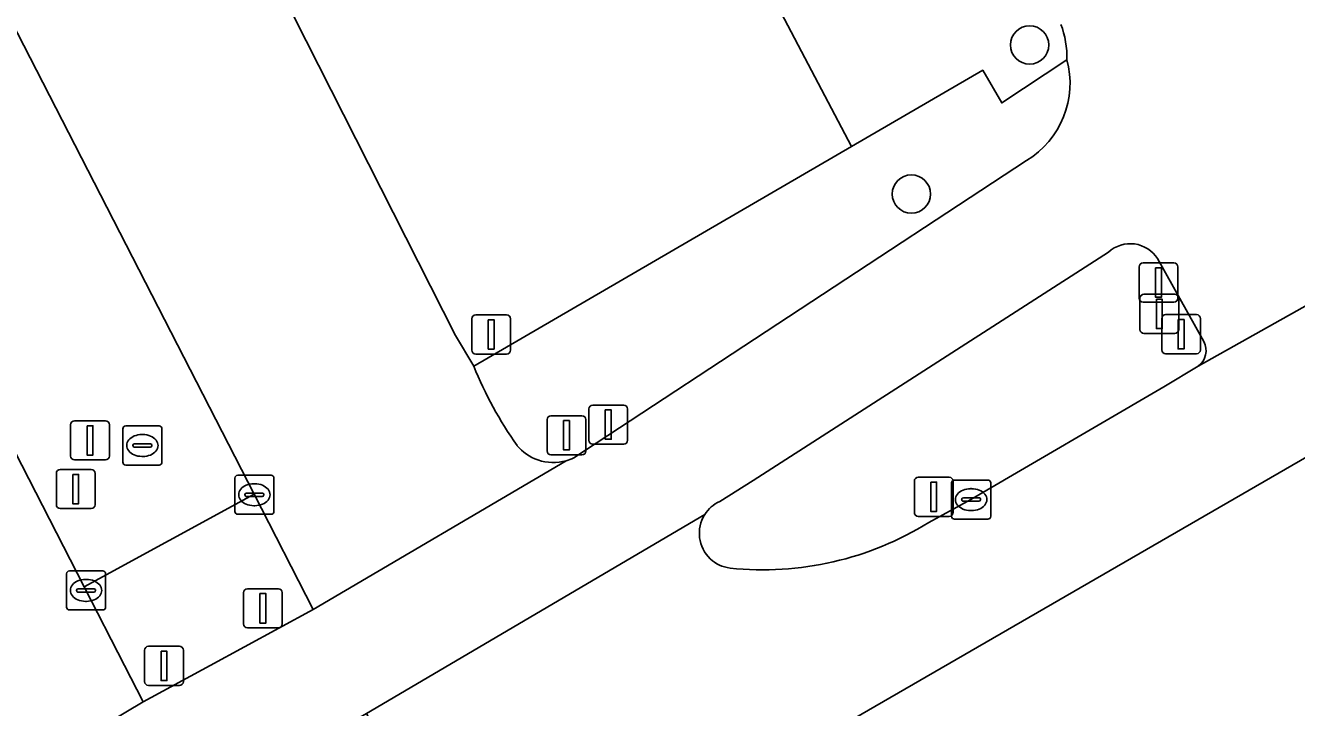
# Model space of a CAD drawing. Extents: x 158455 to 159797, y 387218 to 388672.
# Drawn here: x 159279.41 to 159311.89, y 387498.92 to 387516.35 of the extents above; entities that cross this region are included whole.
import ezdxf

# ---------------------------------------------------------------- set-up
doc = ezdxf.new("R2010")
doc.units = 0
for name, color, linetype in [('IMGEO_Berm_groen', 7, 'Continuous'), ('IMGEO_Boom', 7, 'Continuous'), ('IMGEO_Drukknoppaal', 7, 'Continuous'), ('IMGEO_Fietspad_gesloten', 7, 'Continuous'), ('IMGEO_Kolk', 7, 'Continuous'), ('IMGEO_Lichtmast', 7, 'Continuous'), ('IMGEO_Rijbaan_lokaal_gesloten', 7, 'Continuous'), ('IMGEO_Rioolput', 7, 'Continuous'), ('IMGEO_Verkeersbordpaal', 7, 'Continuous'), ('IMGEO_Verkeerseiland_groen', 7, 'Continuous'), ('IMGEO_Verkeersregelinstallatiepaal', 7, 'Continuous'), ('IMGEO_Voetpad_open', 7, 'Continuous')]:
    doc.layers.add(name, color=color, linetype=linetype)

msp = doc.modelspace()

# ---------------------------------------------------------------- linework, layer by layer
at = {"layer": 'IMGEO_Berm_groen'}
for points in [[(159257.401, 387572.99), (159262.954, 387562.114), (159281.181, 387526.636), (159290.398, 387508.43), (159290.867, 387507.646), (159300.525, 387513.26), (159292.149, 387529.173), (159290.67, 387528.651), (159288.784, 387528.369), (159288.108, 387528.144), (159287.312, 387528.045), (159286.124, 387528.211), (159285.386, 387528.523), (159284.729, 387528.982), (159283.957, 387529.9), (159282.59, 387532.757), (159281.857, 387534.952), (159192.571, 387706.958)], [(159192.571, 387706.958), (159281.857, 387534.952), (159282.59, 387532.757), (159283.957, 387529.9), (159284.729, 387528.982), (159285.386, 387528.523), (159286.124, 387528.211), (159287.312, 387528.045), (159288.108, 387528.144), (159288.784, 387528.369), (159290.67, 387528.651), (159292.149, 387529.173), (159300.525, 387513.26), (159303.873, 387515.206), (159304.361, 387514.372), (159306.027, 387515.476)]]:
    msp.add_lwpolyline(points, dxfattribs=at)
msp.add_lwpolyline([(159265.464, 387542.921), (159260.903, 387540.888), (159277.722, 387508.227), (159280.917, 387502.005), (159285.257, 387504.376)], close=True, dxfattribs=at)
msp.add_arc((159303.601, 387515.521), 2.426, 358.938, 20.6864, dxfattribs=at)
at = {"layer": 'IMGEO_Boom'}
for centre in [(159305.072, 387515.852), (159302.051, 387512.043)]:
    msp.add_circle(centre, 0.489, dxfattribs=at)
at = {"layer": 'IMGEO_Drukknoppaal'}
for p, q in [((159307.971, 387510.282), (159308.761, 387510.282)), ((159308.761, 387510.282), (159307.971, 387510.282)), ((159307.871, 387509.382), (159307.871, 387510.182)), ((159307.871, 387510.182), (159307.871, 387509.382)), ((159308.861, 387510.182), (159308.861, 387509.382)), ((159308.861, 387509.382), (159308.861, 387510.182)), ((159308.761, 387509.282), (159307.971, 387509.282)), ((159307.971, 387509.282), (159308.761, 387509.282)), ((159293.81, 387505.753), (159293.81, 387506.553)), ((159293.81, 387506.553), (159293.81, 387505.753)), ((159293.91, 387506.653), (159294.7, 387506.653)), ((159294.7, 387506.653), (159293.91, 387506.653)), ((159294.8, 387506.553), (159294.8, 387505.753)), ((159294.8, 387505.753), (159294.8, 387506.553)), ((159294.7, 387505.653), (159293.91, 387505.653)), ((159293.91, 387505.653), (159294.7, 387505.653))]:
    msp.add_line(p, q, dxfattribs=at)
for points in [[(159308.291, 387510.157), (159308.441, 387510.157), (159308.441, 387509.407), (159308.291, 387509.407), (159308.291, 387510.157)], [(159294.23, 387506.528), (159294.38, 387506.528), (159294.38, 387505.778), (159294.23, 387505.778), (159294.23, 387506.528)]]:
    msp.add_lwpolyline(points, dxfattribs=at)
for centre, start, end in [((159307.971, 387510.182), 90, 180), ((159307.971, 387510.182), 90, 180), ((159308.761, 387510.182), 0, 90), ((159308.761, 387510.182), 360, 90), ((159307.971, 387509.382), 180, 270), ((159307.971, 387509.382), 180, 270), ((159308.761, 387509.382), 270, 0), ((159308.761, 387509.382), 270, 0), ((159293.91, 387506.553), 90, 180), ((159293.91, 387506.553), 90, 180), ((159294.7, 387506.553), 0, 90), ((159294.7, 387506.553), 360, 90), ((159293.91, 387505.753), 180, 270), ((159293.91, 387505.753), 180, 270), ((159294.7, 387505.753), 270, 0), ((159294.7, 387505.753), 270, 0)]:
    msp.add_arc(centre, 0.1, start, end, dxfattribs=at)
at = {"layer": 'IMGEO_Fietspad_gesloten'}
for points in [[(159309.383, 387507.643), (159312.253, 387509.26), (159314.835, 387510.688), (159312.764, 387514.577)], [(159304.995, 387512.898), (159293.422, 387505.304)], [(159297.154, 387504.19), (159298.012, 387504.729), (159307.09, 387510.562)], [(159308.342, 387510.393), (159309.522, 387508.277)], [(159293.23, 387505.231), (159286.768, 387501.433), (159284.13, 387500), (159282.423, 387499.073), (159276.843, 387495.751), (159272.1, 387493.043), (159261.571, 387487.033)], [(159276.777, 387492.216), (159283.843, 387496.308), (159288.132, 387498.776), (159296.77, 387503.856)]]:
    msp.add_lwpolyline(points, dxfattribs=at)
for centre, radius, start, end in [((159303.601, 387515.521), 2.426, 358.938, 20.6864), ((159303.783, 387514.879), 2.322, 301.456, 14.9106), ((159307.644, 387509.947), 0.828, 32.5721, 132.0528), ((159309.075, 387508.043), 0.505, 307.6167, 27.6512), ((159292.916, 387506.346), 1.158, 285.7308, 295.9037), ((159297.526, 387503.374), 0.896, 114.5247, 147.5083)]:
    msp.add_arc(centre, radius, start, end, dxfattribs=at)
at = {"layer": 'IMGEO_Kolk'}
for p, q in [((159284.762, 387503.936), (159284.762, 387504.788)), ((159284.837, 387504.862), (159285.689, 387504.862)), ((159285.763, 387504.788), (159285.763, 387503.936)), ((159303.152, 387504.737), (159304.004, 387504.737)), ((159285.064, 387504.405), (159285.462, 387504.405)), ((159285.25, 387504.642), (159285.275, 387504.642)), ((159303.077, 387503.811), (159303.077, 387504.663)), ((159303.565, 387504.517), (159303.59, 387504.517)), ((159304.078, 387504.663), (159304.078, 387503.811)), ((159285.021, 387504.356), (159285.021, 387504.368)), ((159285.459, 387504.319), (159285.061, 387504.319)), ((159285.273, 387504.082), (159285.248, 387504.082)), ((159285.505, 387504.368), (159285.505, 387504.356)), ((159303.336, 387504.231), (159303.336, 387504.243)), ((159303.774, 387504.194), (159303.376, 387504.194)), ((159303.379, 387504.28), (159303.777, 387504.28)), ((159303.82, 387504.243), (159303.82, 387504.231)), ((159285.689, 387503.862), (159284.837, 387503.862)), ((159303.588, 387503.957), (159303.563, 387503.957)), ((159304.004, 387503.737), (159303.152, 387503.737)), ((159280.461, 387501.492), (159280.461, 387502.344)), ((159280.536, 387502.418), (159281.388, 387502.418)), ((159280.949, 387502.198), (159280.974, 387502.198)), ((159281.462, 387502.344), (159281.462, 387501.492)), ((159280.72, 387501.912), (159280.72, 387501.924)), ((159281.158, 387501.875), (159280.76, 387501.875)), ((159280.763, 387501.961), (159281.161, 387501.961)), ((159281.204, 387501.924), (159281.204, 387501.912)), ((159280.972, 387501.638), (159280.947, 387501.638)), ((159281.388, 387501.418), (159280.536, 387501.418))]:
    msp.add_line(p, q, dxfattribs=at)
for points in [[(159284.762, 387503.936), (159284.762, 387504.788)], [(159284.837, 387504.862), (159285.689, 387504.862)], [(159285.763, 387504.788), (159285.763, 387503.936)], [(159303.152, 387504.737), (159304.004, 387504.737)], [(159303.077, 387503.811), (159303.077, 387504.663)], [(159304.078, 387504.663), (159304.078, 387503.811)], [(159285.689, 387503.862), (159284.837, 387503.862)], [(159304.004, 387503.737), (159303.152, 387503.737)], [(159280.461, 387501.492), (159280.461, 387502.344)], [(159280.536, 387502.418), (159281.388, 387502.418)], [(159281.462, 387502.344), (159281.462, 387501.492)], [(159281.388, 387501.418), (159280.536, 387501.418)]]:
    msp.add_lwpolyline(points, dxfattribs=at)
for centre, radius, start, end in [((159284.839, 387504.786), 0.0765, 91.552, 178.448), ((159284.839, 387504.786), 0.0765, 91.552, 178.448), ((159285.687, 387504.786), 0.0765, 1.552, 88.448), ((159285.687, 387504.786), 0.0765, 1.552, 88.448), ((159303.154, 387504.661), 0.0765, 91.552, 178.448), ((159303.154, 387504.661), 0.0765, 91.552, 178.448), ((159304.002, 387504.661), 0.0765, 1.552, 88.448), ((159304.002, 387504.661), 0.0765, 1.552, 88.448), ((159285.061, 387504.365), 0.0403, 85.8775, 175.7526), ((159285.466, 387504.367), 0.0386, 1.7309, 96.639), ((159285.058, 387504.355), 0.0366, 178.938, 274.7102), ((159285.462, 387504.362), 0.043, 264.8664, 352.4533), ((159303.376, 387504.24), 0.0403, 85.8775, 175.7526), ((159303.373, 387504.23), 0.0366, 178.938, 274.7102), ((159303.777, 387504.237), 0.043, 264.8664, 352.4533), ((159303.781, 387504.242), 0.0386, 1.7309, 96.639), ((159284.839, 387503.938), 0.0765, 181.552, 268.448), ((159284.839, 387503.938), 0.0765, 181.552, 268.448), ((159285.687, 387503.938), 0.0765, 271.552, 358.448), ((159285.687, 387503.938), 0.0765, 271.552, 358.448), ((159303.154, 387503.813), 0.0765, 181.552, 268.448), ((159303.154, 387503.813), 0.0765, 181.552, 268.448), ((159304.002, 387503.813), 0.0765, 271.552, 358.448), ((159304.002, 387503.813), 0.0765, 271.552, 358.448), ((159280.538, 387502.342), 0.0765, 91.552, 178.448), ((159280.538, 387502.342), 0.0765, 91.552, 178.448), ((159281.386, 387502.342), 0.0765, 1.552, 88.448), ((159281.386, 387502.342), 0.0765, 1.552, 88.448), ((159280.76, 387501.921), 0.0403, 85.8775, 175.7526), ((159280.757, 387501.911), 0.0366, 178.938, 274.7102), ((159281.161, 387501.918), 0.043, 264.8664, 352.4533), ((159281.165, 387501.923), 0.0386, 1.7309, 96.639), ((159280.538, 387501.494), 0.0765, 181.552, 268.448), ((159280.538, 387501.494), 0.0765, 181.552, 268.448), ((159281.386, 387501.494), 0.0765, 271.552, 358.448), ((159281.386, 387501.494), 0.0765, 271.552, 358.448)]:
    msp.add_arc(centre, radius, start, end, dxfattribs=at)
for centre, major_axis, ratio, start_param, end_param in [((159285.249, 387504.362), (-0.387, 0.002), 0.722429, 4.712389, 7.853982), ((159285.274, 387504.362), (-0.39, 0.002), 0.717154, 1.570796, 4.712389), ((159303.564, 387504.237), (-0.387, 0.002), 0.722429, 4.712389, 7.853982), ((159303.589, 387504.237), (-0.39, 0.002), 0.717154, 1.570796, 4.712389), ((159280.948, 387501.918), (-0.387, 0.002), 0.722429, 4.712389, 7.853982), ((159280.973, 387501.918), (-0.39, 0.002), 0.717154, 1.570796, 4.712389)]:
    msp.add_ellipse(centre, major_axis=major_axis, ratio=ratio, start_param=start_param, end_param=end_param, dxfattribs=at)
at = {"layer": 'IMGEO_Lichtmast'}
for p, q in [((159280.568, 387505.351), (159280.568, 387506.151)), ((159280.568, 387506.151), (159280.568, 387505.351)), ((159280.668, 387506.251), (159281.458, 387506.251)), ((159281.458, 387506.251), (159280.668, 387506.251)), ((159281.558, 387506.151), (159281.558, 387505.351)), ((159281.558, 387505.351), (159281.558, 387506.151)), ((159281.458, 387505.251), (159280.668, 387505.251)), ((159280.668, 387505.251), (159281.458, 387505.251)), ((159302.227, 387504.81), (159303.017, 387504.81)), ((159303.017, 387504.81), (159302.227, 387504.81)), ((159302.127, 387503.91), (159302.127, 387504.71)), ((159302.127, 387504.71), (159302.127, 387503.91)), ((159303.117, 387504.71), (159303.117, 387503.91)), ((159303.117, 387503.91), (159303.117, 387504.71)), ((159303.017, 387503.81), (159302.227, 387503.81)), ((159302.227, 387503.81), (159303.017, 387503.81))]:
    msp.add_line(p, q, dxfattribs=at)
for points in [[(159280.988, 387506.126), (159281.138, 387506.126), (159281.138, 387505.376), (159280.988, 387505.376), (159280.988, 387506.126)], [(159302.547, 387504.685), (159302.697, 387504.685), (159302.697, 387503.935), (159302.547, 387503.935), (159302.547, 387504.685)]]:
    msp.add_lwpolyline(points, dxfattribs=at)
for centre, start, end in [((159280.668, 387506.151), 90, 180), ((159280.668, 387506.151), 90, 180), ((159281.458, 387506.151), 0, 90), ((159281.458, 387506.151), 360, 90), ((159280.668, 387505.351), 180, 270), ((159280.668, 387505.351), 180, 270), ((159281.458, 387505.351), 270, 0), ((159281.458, 387505.351), 270, 0), ((159302.227, 387504.71), 90, 180), ((159302.227, 387504.71), 90, 180), ((159303.017, 387504.71), 0, 90), ((159303.017, 387504.71), 360, 90), ((159302.227, 387503.91), 180, 270), ((159302.227, 387503.91), 180, 270), ((159303.017, 387503.91), 270, 0), ((159303.017, 387503.91), 270, 0)]:
    msp.add_arc(centre, 0.1, start, end, dxfattribs=at)
at = {"layer": 'IMGEO_Rijbaan_lokaal_gesloten'}
for points in [[(159181.274, 387682.076), (159195.742, 387653.558), (159197.094, 387650.888), (159224.373, 387597.522), (159274.637, 387500), (159275.472, 387498.379), (159276.843, 387495.751), (159282.423, 387499.073), (159281.947, 387500), (159280.917, 387502.005), (159277.722, 387508.227), (159260.903, 387540.888), (159256.389, 387549.655), (159247.018, 387567.841), (159235.528, 387590.139), (159229.001, 387602.664), (159202.742, 387654.181)], [(159204.346, 387662.226), (159206.686, 387657.523), (159207.229, 387656.454), (159236.11, 387599.772), (159251.487, 387570.079), (159255.287, 387562.74), (159265.464, 387542.921), (159285.257, 387504.376), (159286.768, 387501.433), (159293.23, 387505.231)], [(159290.867, 387507.646), (159290.398, 387508.43), (159281.181, 387526.636), (159262.954, 387562.114), (159257.401, 387572.99), (159239.597, 387607.752), (159239.049, 387608.807), (159237.406, 387611.978)], [(159316.476, 387507.828), (159314.835, 387510.688), (159312.253, 387509.26), (159309.383, 387507.643), (159308.504, 387507.117), (159303.574, 387504.236), (159302.494, 387503.653)], [(159274.747, 387483.752), (159275.153, 387483.958), (159316.476, 387507.828)], [(159296.77, 387503.856), (159288.132, 387498.776), (159289.268, 387496.564)]]:
    msp.add_lwpolyline(points, dxfattribs=at)
msp.add_lwpolyline([(159142.421, 387399.894), (159291.78, 387486.393), (159319.548, 387502.474), (159318.272, 387504.699), (159317.228, 387506.518), (159316.476, 387507.828), (159275.153, 387483.958), (159274.747, 387483.752), (159259.266, 387474.862), (159238.24, 387462.787), (159200.223, 387440.904), (159172.261, 387424.67), (159162.202, 387418.954), (159155.124, 387414.931), (159151.548, 387412.989), (159144.704, 387409.044), (159140.092, 387406.388)], close=True, dxfattribs=at)
for centre, radius, start, end in [((159300.481, 387511.577), 10.386, 202.2423, 215.0142), ((159292.903, 387506.394), 1.211, 219.8639, 250.8912), ((159292.899, 387506.397), 1.212, 251.1408, 285.8485), ((159297.529, 387503.377), 0.897, 147.723, 226.6766), ((159298.255, 387510.482), 8.038, 264.0232, 301.8292), ((159297.529, 387503.384), 0.903, 226.9813, 262.9228)]:
    msp.add_arc(centre, radius, start, end, dxfattribs=at)
at = {"layer": 'IMGEO_Rioolput'}
for p, q in [((159281.9, 387505.194), (159281.9, 387506.046)), ((159281.975, 387506.12), (159282.827, 387506.12)), ((159282.901, 387506.046), (159282.901, 387505.194)), ((159282.388, 387505.9), (159282.413, 387505.9)), ((159282.159, 387505.614), (159282.159, 387505.626)), ((159282.597, 387505.577), (159282.199, 387505.577)), ((159282.202, 387505.663), (159282.6, 387505.663)), ((159282.643, 387505.626), (159282.643, 387505.614)), ((159282.827, 387505.12), (159281.975, 387505.12)), ((159282.411, 387505.34), (159282.386, 387505.34))]:
    msp.add_line(p, q, dxfattribs=at)
for points in [[(159281.9, 387505.194), (159281.9, 387506.046)], [(159281.975, 387506.12), (159282.827, 387506.12)], [(159282.901, 387506.046), (159282.901, 387505.194)], [(159282.827, 387505.12), (159281.975, 387505.12)]]:
    msp.add_lwpolyline(points, dxfattribs=at)
for centre, radius, start, end in [((159281.977, 387506.044), 0.0765, 91.552, 178.448), ((159281.977, 387506.044), 0.0765, 91.552, 178.448), ((159282.825, 387506.044), 0.0765, 1.552, 88.448), ((159282.825, 387506.044), 0.0765, 1.552, 88.448), ((159282.199, 387505.623), 0.0403, 85.8775, 175.7526), ((159282.196, 387505.613), 0.0366, 178.938, 274.7102), ((159282.6, 387505.62), 0.043, 264.8664, 352.4533), ((159282.604, 387505.625), 0.0386, 1.7309, 96.639), ((159281.977, 387505.196), 0.0765, 181.552, 268.448), ((159281.977, 387505.196), 0.0765, 181.552, 268.448), ((159282.825, 387505.196), 0.0765, 271.552, 358.448), ((159282.825, 387505.196), 0.0765, 271.552, 358.448)]:
    msp.add_arc(centre, radius, start, end, dxfattribs=at)
for centre, major_axis, ratio, start_param, end_param in [((159282.387, 387505.62), (-0.387, 0.002), 0.722429, 4.712389, 7.853982), ((159282.412, 387505.62), (-0.39, 0.002), 0.717154, 1.570796, 4.712389)]:
    msp.add_ellipse(centre, major_axis=major_axis, ratio=ratio, start_param=start_param, end_param=end_param, dxfattribs=at)
at = {"layer": 'IMGEO_Verkeersbordpaal'}
for p, q in [((159307.892, 387508.582), (159307.892, 387509.382)), ((159307.892, 387509.382), (159307.892, 387508.582)), ((159307.992, 387509.482), (159308.782, 387509.482)), ((159308.782, 387509.482), (159307.992, 387509.482)), ((159308.882, 387509.382), (159308.882, 387508.582)), ((159308.882, 387508.582), (159308.882, 387509.382)), ((159290.919, 387508.956), (159291.709, 387508.956)), ((159291.709, 387508.956), (159290.919, 387508.956)), ((159290.819, 387508.056), (159290.819, 387508.856)), ((159290.819, 387508.856), (159290.819, 387508.056)), ((159291.809, 387508.856), (159291.809, 387508.056)), ((159291.809, 387508.056), (159291.809, 387508.856)), ((159308.782, 387508.482), (159307.992, 387508.482)), ((159307.992, 387508.482), (159308.782, 387508.482)), ((159291.709, 387507.956), (159290.919, 387507.956)), ((159290.919, 387507.956), (159291.709, 387507.956)), ((159280.203, 387504.108), (159280.203, 387504.908)), ((159280.203, 387504.908), (159280.203, 387504.108)), ((159280.303, 387505.008), (159281.093, 387505.008)), ((159281.093, 387505.008), (159280.303, 387505.008)), ((159281.193, 387504.908), (159281.193, 387504.108)), ((159281.193, 387504.108), (159281.193, 387504.908)), ((159281.093, 387504.008), (159280.303, 387504.008)), ((159280.303, 387504.008), (159281.093, 387504.008))]:
    msp.add_line(p, q, dxfattribs=at)
for points in [[(159308.312, 387509.357), (159308.462, 387509.357), (159308.462, 387508.607), (159308.312, 387508.607), (159308.312, 387509.357)], [(159291.239, 387508.831), (159291.389, 387508.831), (159291.389, 387508.081), (159291.239, 387508.081), (159291.239, 387508.831)], [(159280.623, 387504.883), (159280.773, 387504.883), (159280.773, 387504.133), (159280.623, 387504.133), (159280.623, 387504.883)]]:
    msp.add_lwpolyline(points, dxfattribs=at)
for centre, start, end in [((159307.992, 387509.382), 90, 180), ((159307.992, 387509.382), 90, 180), ((159308.782, 387509.382), 0, 90), ((159308.782, 387509.382), 360, 90), ((159290.919, 387508.856), 90, 180), ((159290.919, 387508.856), 90, 180), ((159291.709, 387508.856), 0, 90), ((159291.709, 387508.856), 360, 90), ((159307.992, 387508.582), 180, 270), ((159307.992, 387508.582), 180, 270), ((159308.782, 387508.582), 270, 0), ((159308.782, 387508.582), 270, 0), ((159290.919, 387508.056), 180, 270), ((159290.919, 387508.056), 180, 270), ((159291.709, 387508.056), 270, 0), ((159291.709, 387508.056), 270, 0), ((159280.303, 387504.908), 90, 180), ((159280.303, 387504.908), 90, 180), ((159281.093, 387504.908), 0, 90), ((159281.093, 387504.908), 360, 90), ((159280.303, 387504.108), 180, 270), ((159280.303, 387504.108), 180, 270), ((159281.093, 387504.108), 270, 0), ((159281.093, 387504.108), 270, 0)]:
    msp.add_arc(centre, 0.1, start, end, dxfattribs=at)
at = {"layer": 'IMGEO_Verkeerseiland_groen'}
for points in [[(159307.09, 387510.562), (159298.012, 387504.729), (159297.154, 387504.19)], [(159309.522, 387508.277), (159308.342, 387510.393)], [(159308.504, 387507.117), (159309.383, 387507.643)], [(159302.494, 387503.653), (159303.574, 387504.236), (159308.504, 387507.117)]]:
    msp.add_lwpolyline(points, dxfattribs=at)
for centre, radius, start, end in [((159307.644, 387509.947), 0.828, 32.5721, 132.0528), ((159309.075, 387508.043), 0.505, 307.6167, 27.6512), ((159297.526, 387503.374), 0.896, 114.5247, 147.5083), ((159297.529, 387503.377), 0.897, 147.723, 226.6766), ((159298.255, 387510.482), 8.038, 264.0232, 301.8292), ((159297.529, 387503.384), 0.903, 226.9813, 262.9228)]:
    msp.add_arc(centre, radius, start, end, dxfattribs=at)
at = {"layer": 'IMGEO_Verkeersregelinstallatiepaal'}
for p, q in [((159308.548, 387508.963), (159309.338, 387508.963)), ((159309.338, 387508.963), (159308.548, 387508.963)), ((159308.448, 387508.063), (159308.448, 387508.863)), ((159308.448, 387508.863), (159308.448, 387508.063)), ((159309.438, 387508.863), (159309.438, 387508.063)), ((159309.438, 387508.063), (159309.438, 387508.863)), ((159309.338, 387507.963), (159308.548, 387507.963)), ((159308.548, 387507.963), (159309.338, 387507.963)), ((159292.842, 387506.381), (159293.632, 387506.381)), ((159293.632, 387506.381), (159292.842, 387506.381)), ((159292.742, 387505.481), (159292.742, 387506.281)), ((159292.742, 387506.281), (159292.742, 387505.481)), ((159293.732, 387506.281), (159293.732, 387505.481)), ((159293.732, 387505.481), (159293.732, 387506.281)), ((159293.632, 387505.381), (159292.842, 387505.381)), ((159292.842, 387505.381), (159293.632, 387505.381)), ((159284.986, 387501.06), (159284.986, 387501.86)), ((159284.986, 387501.86), (159284.986, 387501.06)), ((159285.086, 387501.96), (159285.876, 387501.96)), ((159285.876, 387501.96), (159285.086, 387501.96)), ((159285.976, 387501.86), (159285.976, 387501.06)), ((159285.976, 387501.06), (159285.976, 387501.86)), ((159285.876, 387500.96), (159285.086, 387500.96)), ((159285.086, 387500.96), (159285.876, 387500.96)), ((159282.458, 387499.59), (159282.458, 387500.39)), ((159282.458, 387500.39), (159282.458, 387499.59)), ((159282.558, 387500.49), (159283.348, 387500.49)), ((159283.348, 387500.49), (159282.558, 387500.49)), ((159283.448, 387500.39), (159283.448, 387499.59)), ((159283.448, 387499.59), (159283.448, 387500.39)), ((159283.348, 387499.49), (159282.558, 387499.49)), ((159282.558, 387499.49), (159283.348, 387499.49))]:
    msp.add_line(p, q, dxfattribs=at)
for points in [[(159308.868, 387508.838), (159309.018, 387508.838), (159309.018, 387508.088), (159308.868, 387508.088), (159308.868, 387508.838)], [(159293.162, 387506.256), (159293.312, 387506.256), (159293.312, 387505.506), (159293.162, 387505.506), (159293.162, 387506.256)], [(159285.406, 387501.835), (159285.556, 387501.835), (159285.556, 387501.085), (159285.406, 387501.085), (159285.406, 387501.835)], [(159282.878, 387500.365), (159283.028, 387500.365), (159283.028, 387499.615), (159282.878, 387499.615), (159282.878, 387500.365)]]:
    msp.add_lwpolyline(points, dxfattribs=at)
for centre, start, end in [((159308.548, 387508.863), 90, 180), ((159308.548, 387508.863), 90, 180), ((159309.338, 387508.863), 0, 90), ((159309.338, 387508.863), 360, 90), ((159308.548, 387508.063), 180, 270), ((159308.548, 387508.063), 180, 270), ((159309.338, 387508.063), 270, 0), ((159309.338, 387508.063), 270, 0), ((159292.842, 387506.281), 90, 180), ((159292.842, 387506.281), 90, 180), ((159293.632, 387506.281), 0, 90), ((159293.632, 387506.281), 360, 90), ((159292.842, 387505.481), 180, 270), ((159292.842, 387505.481), 180, 270), ((159293.632, 387505.481), 270, 0), ((159293.632, 387505.481), 270, 0), ((159285.086, 387501.86), 90, 180), ((159285.086, 387501.86), 90, 180), ((159285.876, 387501.86), 0, 90), ((159285.876, 387501.86), 360, 90), ((159285.086, 387501.06), 180, 270), ((159285.086, 387501.06), 180, 270), ((159285.876, 387501.06), 270, 0), ((159285.876, 387501.06), 270, 0), ((159282.558, 387500.39), 90, 180), ((159282.558, 387500.39), 90, 180), ((159283.348, 387500.39), 0, 90), ((159283.348, 387500.39), 360, 90), ((159282.558, 387499.59), 180, 270), ((159282.558, 387499.59), 180, 270), ((159283.348, 387499.59), 270, 0), ((159283.348, 387499.59), 270, 0)]:
    msp.add_arc(centre, 0.1, start, end, dxfattribs=at)
at = {"layer": 'IMGEO_Voetpad_open'}
for points in [[(159306.027, 387515.476), (159304.361, 387514.372), (159303.873, 387515.206), (159300.525, 387513.26), (159290.867, 387507.646)], [(159293.422, 387505.304), (159304.995, 387512.898)]]:
    msp.add_lwpolyline(points, dxfattribs=at)
msp.add_lwpolyline([(159280.917, 387502.005), (159281.947, 387500), (159282.423, 387499.073), (159284.13, 387500), (159286.768, 387501.433), (159285.257, 387504.376)], close=True, dxfattribs=at)
for centre, radius, start, end in [((159303.783, 387514.879), 2.322, 301.456, 14.9106), ((159300.481, 387511.577), 10.386, 202.2423, 215.0142), ((159292.903, 387506.394), 1.211, 219.8639, 250.8912), ((159292.899, 387506.397), 1.212, 251.1408, 285.8485), ((159292.916, 387506.346), 1.158, 285.7308, 295.9037)]:
    msp.add_arc(centre, radius, start, end, dxfattribs=at)

doc.saveas('drawing.dxf')
